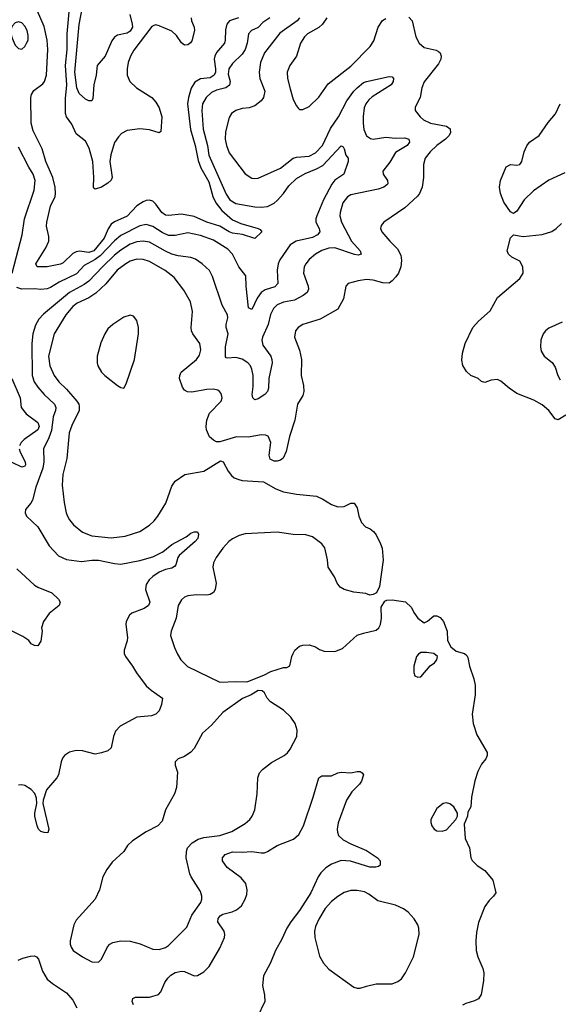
# Model space of a CAD drawing. Header units: inches. Extents: x 1649636 to 1815363, y 506543 to 641975.
# Tile 343 of 656: x 1712477 to 1715850, y 602333 to 608498. Entities that reach past the tile are written whole.
import ezdxf

# ---------------------------------------------------------------- set-up
doc = ezdxf.new("R2010")
doc.units = ezdxf.units.IN
doc.header["$MEASUREMENT"] = 0
doc.layers.add('B7610', color=7, linetype='Continuous')

msp = doc.modelspace()

# ---------------------------------------------------------------- linework, layer by layer
at = {"layer": 'B7610', "color": 5}
for points, elevation in [([(1713166.7, 608530), (1713182.5, 608470), (1713183.3, 608450), (1713170, 608425.4), (1713150, 608413.6), (1713090, 608400.8), (1713071.6, 608388.4), (1713054.7, 608365.3), (1713013.4, 608270), (1712963.2, 608210), (1712955.7, 608150), (1712942, 608090), (1712935.1, 608004.9), (1712930, 607989.3), (1712910.5, 607989.5), (1712890, 608000.5), (1712850, 608035.8), (1712835.6, 608070), (1712822.6, 608170), (1712850, 608467.7), (1712896.6, 608710)], 660), ([(1713552.1, 608510), (1713553.9, 608490), (1713570.1, 608450.1), (1713571.4, 608430), (1713555, 608365), (1713547.9, 608352.1), (1713530, 608339.3), (1713510, 608337.2), (1713490, 608352), (1713458.3, 608398.3), (1713430, 608425), (1713350, 608460.2), (1713330, 608464.8), (1713318, 608462), (1713305.4, 608454.6), (1713192.4, 608307.6), (1713170.9, 608270), (1713156.6, 608230), (1713150.1, 608190), (1713150.9, 608150.9), (1713167.3, 608110), (1713209.3, 608070), (1713305.4, 608010), (1713330, 607981.2), (1713350, 607946), (1713366.8, 607890), (1713361.6, 607798.4), (1713350, 607788.6), (1713290, 607808.9), (1713230, 607815.1), (1713150, 607803.8), (1713115.8, 607784.3), (1713095.6, 607764.4), (1713071.6, 607728.4), (1713047.5, 607652.5), (1713041.8, 607610), (1713055.3, 607524.7), (1713055.9, 607510), (1713050, 607493.6), (1713030, 607473.3), (1712990.5, 607450), (1712950, 607436.2), (1712942.5, 607442.5), (1712938.7, 607450), (1712942, 607510), (1712934.6, 607610), (1712912.6, 607692.6), (1712890, 607736.4), (1712830, 607782.6), (1712803, 607843), (1712769.8, 607890), (1712764.8, 607910), (1712765.1, 608005.1), (1712771.7, 608090), (1712764.3, 608210), (1712773.8, 608310), (1712774.9, 608410), (1712789, 608569)], 680), ([(1714043.6, 608510), (1713999.7, 608480.3), (1713970, 608448.9), (1713928.4, 608430), (1713910.3, 608410), (1713902.7, 608350), (1713890.1, 608310), (1713870, 608281.2), (1713810, 608224.2), (1713787.8, 608190), (1713783.8, 608156.2), (1713795.1, 608110), (1713792.1, 608087.9), (1713768.3, 608071.7), (1713710, 608057), (1713679.1, 608040.9), (1713644, 608010), (1713622.1, 607970), (1713617.3, 607930), (1713626.8, 607813.2), (1713653.9, 607710), (1713662, 607650), (1713770, 607404.7), (1713792.9, 607370), (1713830, 607346.3), (1713950, 607325.5), (1713990, 607323.2), (1714030, 607327.9), (1714070, 607348.4), (1714090, 607365), (1714129, 607410), (1714161.7, 607458.3), (1714210, 607503), (1714265.5, 607534.5), (1714336.8, 607563.2), (1714375.8, 607584.2), (1714490, 607708.4), (1714502, 607702), (1714508.4, 607690), (1714519.5, 607650), (1714533.4, 607630), (1714534.4, 607610), (1714506.4, 607530), (1714450, 607492), (1714431.2, 607468.8), (1714379.5, 607370), (1714338.8, 607270), (1714331.4, 607250), (1714330.9, 607230), (1714352.3, 607190), (1714356.9, 607170), (1714341.2, 607150), (1714310, 607133.1), (1714208.6, 607111.4), (1714170, 607088.9), (1714106, 606994), (1714095.3, 606970), (1714089.6, 606930), (1714093.3, 606846.6), (1714074.2, 606825.8), (1714014.6, 606805.4), (1713990.1, 606789.9), (1713965.2, 606754.8), (1713930, 606683.6), (1713910, 606694), (1713894.9, 606830), (1713893.8, 606893.8), (1713850, 606949.6), (1713810.7, 607030), (1713780.5, 607060.5), (1713690, 607117.9), (1713610, 607147.4), (1713530, 607162.3), (1713450, 607145.7), (1713410, 607146.9), (1713370, 607164.8), (1713310, 607202.3), (1713270, 607215.3), (1713230, 607206.8), (1713110, 607147.1), (1713070, 607113.3), (1712981.7, 607018.3), (1712950, 606995.1), (1712881, 606959), (1712833.4, 606906.6), (1712725.4, 606854.6), (1712670, 606820.5), (1712650, 606811.9), (1712610, 606807.3), (1712570, 606812.7), (1712490, 606809.7), (1712460.3, 606820.3)], 740), ([(1714230.2, 608510), (1714215.4, 608490), (1714106.3, 608413.7), (1714009.7, 608290.3), (1713985.5, 608230), (1713976.3, 608170), (1713981.2, 608130), (1714011.6, 608050), (1714004.1, 608010), (1713990, 607989.7), (1713950, 607957.6), (1713914.2, 607945.8), (1713870, 607940.9), (1713830.8, 607930), (1713804.4, 607910), (1713790, 607885.2), (1713765.2, 607794.8), (1713765, 607750), (1713773, 607710), (1713790, 607664.9), (1713890, 607532.4), (1713930, 607505.2), (1713950, 607502.4), (1713970, 607506), (1714110, 607568.5), (1714190, 607630.2), (1714210, 607637.8), (1714290, 607643.8), (1714330, 607663.2), (1714373, 607710), (1714423, 607817), (1714473.3, 607890), (1714526, 607990), (1714569.3, 608050), (1714590, 608071.4), (1714630, 608103.7), (1714650, 608111.6), (1714790, 608142.6), (1714810, 608140.7), (1714817.1, 608130), (1714817, 608110), (1714804.2, 608090), (1714685.1, 608014.9), (1714663.6, 607996.4), (1714644.2, 607970), (1714634.6, 607945.4), (1714627.8, 607892.2), (1714627.1, 607850), (1714632.5, 607810), (1714650, 607770.2), (1714673.1, 607753.1), (1714690, 607749.5), (1714770, 607763), (1714830, 607755), (1714890, 607758.8), (1714913.1, 607750), (1714917.3, 607730), (1714903.6, 607710), (1714830, 607666.2), (1714794.4, 607605.6), (1714751.4, 607550), (1714752.9, 607530), (1714779.6, 607490), (1714782, 607470), (1714776.4, 607463.6), (1714758, 607450), (1714723.1, 607436.9), (1714550, 607400.2), (1714530, 607388.7), (1714501.8, 607350), (1714483.5, 607290), (1714482.3, 607270), (1714492.8, 607230), (1714555.1, 607110), (1714608.9, 607050), (1714616.4, 607030), (1714596.3, 607023.7), (1714573.2, 607026.8), (1714451.7, 607068.3), (1714412.4, 607067.6), (1714370, 607052.5), (1714330.3, 607030), (1714290, 606996.4), (1714268.1, 606970), (1714258.6, 606950), (1714254.7, 606910), (1714283.8, 606830), (1714286.4, 606810), (1714278.5, 606790), (1714252, 606770), (1714197.7, 606742.3), (1714130, 606729.1), (1714090, 606712.2), (1714067, 606690), (1714048.1, 606651.9), (1714033.4, 606590), (1713998.5, 606510), (1713994, 606490), (1714000.3, 606460.3), (1714049, 606390), (1714055.2, 606370), (1714057.3, 606350), (1714038.4, 606250), (1714034.3, 606190), (1714028.7, 606170), (1714012.7, 606150), (1713970, 606123), (1713950, 606118.4), (1713937, 606130), (1713933, 606150), (1713938.7, 606201.3), (1713938.4, 606270), (1713931.9, 606310), (1713923.2, 606330), (1713906.8, 606350), (1713870, 606372.5), (1713830, 606383.4), (1713779.1, 606379.1), (1713770, 606380.7), (1713766.9, 606386.9), (1713766, 606450), (1713783.2, 606530), (1713770.8, 606570.8), (1713770.7, 606590), (1713781.4, 606630), (1713778.7, 606650), (1713745, 606710), (1713685.6, 606890), (1713666.4, 606926.3), (1713620.5, 606970), (1713577.9, 606997.9), (1713550, 607007.9), (1713470, 607018.3), (1713430, 607029.9), (1713390, 607047.3), (1713290, 607103.6), (1713250, 607111.4), (1713210, 607107.6), (1713170, 607091.8), (1713110, 607054.3), (1713070, 607022.7), (1712995.1, 606950), (1712910, 606859.6), (1712881, 606839), (1712790, 606789.4), (1712625.5, 606654.5), (1712596.9, 606623.1), (1712575.6, 606584.4), (1712559.8, 606530), (1712553.1, 606470), (1712555.8, 606270), (1712568.9, 606230), (1712590, 606196.9), (1712630, 606151.8), (1712695.8, 606090), (1712704, 606070), (1712702, 606050), (1712687.8, 606010), (1712675.5, 605924.5), (1712659.8, 605880.2), (1712625.4, 605810), (1712628.9, 605730), (1712622, 605690), (1712578.8, 605570), (1712556.9, 605490), (1712546.7, 605470), (1712513.4, 605430), (1712510.6, 605410), (1712519.1, 605390), (1712590, 605323), (1712662.7, 605202.7), (1712720.9, 605140.9), (1712770, 605118.2), (1712864.3, 605104.3), (1712930, 605112.9), (1712970, 605112.9), (1713070, 605092.4), (1713110, 605088.7), (1713230, 605110.8), (1713310, 605133.9), (1713373.9, 605166.1), (1713430, 605211.3), (1713519.7, 605260.3), (1713550, 605281.6), (1713570.7, 605290.7), (1713590, 605291), (1713596.4, 605276.4), (1713592.2, 605250), (1713575.8, 605230), (1713476.6, 605143.4), (1713467.6, 605130), (1713454.7, 605085.3), (1713446.3, 605073.7), (1713430, 605064.4), (1713390, 605054.5), (1713350, 605037.8), (1713310, 605011.7), (1713287.2, 604990), (1713270, 604960.9), (1713264.7, 604930), (1713291.5, 604851.5), (1713283.1, 604830), (1713256.3, 604810), (1713178.8, 604781.2), (1713164.9, 604770), (1713143.7, 604730), (1713141.7, 604710), (1713153.4, 604630), (1713150.9, 604609.1), (1713131.7, 604550), (1713132, 604530), (1713140.4, 604510), (1713183.7, 604450), (1713207.9, 604407.9), (1713270, 604327.3), (1713299.9, 604299.9), (1713370.7, 604250), (1713366, 604210), (1713350.5, 604170), (1713330.3, 604149.7), (1713302, 604138), (1713210, 604129.7), (1713105.6, 604074.4), (1713077.5, 604042.5), (1713065.2, 604010), (1713050, 603939), (1713030, 603920.7), (1712990, 603907.1), (1712950, 603899.8), (1712870, 603920.4), (1712830, 603921.7), (1712790, 603911.1), (1712758.4, 603890), (1712746.1, 603873.9), (1712736.9, 603850), (1712721.3, 603770), (1712710, 603749.7), (1712644.7, 603675.3), (1712623.8, 603610), (1712621.6, 603590), (1712659.1, 603430), (1712652.8, 603407.2), (1712630, 603407.3), (1712610, 603415.1), (1712595.1, 603430), (1712586, 603450), (1712571.5, 603510), (1712571.5, 603530), (1712584.7, 603590), (1712582.3, 603622.3), (1712572.3, 603652.3), (1712550, 603677), (1712510, 603702), (1712490, 603707), (1712470, 603704.5)], 760), ([(1713848.2, 608510), (1713791.3, 608490), (1713774.6, 608470), (1713765.7, 608434.3), (1713764.7, 608370), (1713759.1, 608350), (1713710, 608292.9), (1713699.1, 608270), (1713696.1, 608250), (1713704.4, 608190), (1713703.3, 608170), (1713695.9, 608150), (1713670, 608132.8), (1713610, 608128), (1713574, 608106), (1713551.9, 608068.1), (1713534.1, 608010), (1713528.3, 607971.7), (1713545.9, 607810), (1713575.6, 607710), (1713595.5, 607615.5), (1713610.9, 607570), (1713661.6, 607481.6), (1713686.4, 607390), (1713705.1, 607350), (1713742.8, 607302.8), (1713810, 607243.9), (1713861.6, 607221.6), (1713971.3, 607190), (1713983.8, 607183.8), (1713994, 607170), (1713950, 607127.3), (1713873.5, 607153.5), (1713810, 607161.8), (1713790, 607168.6), (1713730, 607205.3), (1713650, 607229.5), (1713570, 607265.6), (1713490, 607279.6), (1713410, 607270.6), (1713390, 607274.6), (1713368, 607290), (1713330, 607342.6), (1713310, 607361.7), (1713290, 607367.7), (1713270, 607365.3), (1713250, 607358.2), (1713210, 607332.2), (1713150, 607268.4), (1713070, 607232.5), (1713050, 607216.5), (1713031.1, 607188.9), (1713005.3, 607130), (1712941.1, 607050), (1712910, 607039.6), (1712852, 607048), (1712830, 607044.5), (1712810, 607033.7), (1712750, 606975.9), (1712732.9, 606967.1), (1712650, 606949.3), (1712587.6, 606950), (1712579, 606970), (1712641.3, 607070), (1712659.5, 607110), (1712660.5, 607140.5), (1712645.8, 607205.8), (1712646.5, 607230), (1712670.5, 607329.5), (1712698.5, 607390), (1712701.8, 607410), (1712699.1, 607450), (1712684.2, 607510), (1712641.2, 607610), (1712617.3, 607690), (1712561.6, 607801.6), (1712549.9, 607850), (1712547.5, 608010), (1712551.1, 608030), (1712566.1, 608053.9), (1712623.2, 608096.8), (1712632.3, 608110), (1712644.2, 608150), (1712652.5, 608310), (1712650.3, 608370), (1712630, 608454.2), (1712588.3, 608550)], 720), ([(1714913.6, 608513.6), (1714935.3, 608490), (1714958.9, 608390), (1714978.9, 608350), (1715010, 608324), (1715086.2, 608306.2), (1715099.3, 608299.3), (1715110.2, 608290.2), (1715116.1, 608270), (1715114.7, 608250), (1715099.4, 608220.6), (1715010, 608109.4), (1714995.2, 608070), (1714986, 608010), (1714953.4, 607950), (1714954, 607930), (1714984.4, 607890), (1715006, 607870), (1715050.8, 607850), (1715150.8, 607830), (1715173.9, 607813.9), (1715176, 607790), (1715164.9, 607770), (1715144, 607750), (1715089.6, 607710.4), (1715046.9, 607670), (1715016.9, 607630), (1715005.2, 607590), (1715005.2, 607510), (1714996.9, 607450), (1714980.7, 607410), (1714968.3, 607391.8), (1714890, 607319.7), (1714758, 607230), (1714740.5, 607210), (1714737.1, 607190), (1714746, 607170), (1714794.3, 607110), (1714842.3, 607062.3), (1714864, 607023.9), (1714868.4, 606990), (1714863.3, 606950), (1714848.4, 606910), (1714832.7, 606887.3), (1714810, 606861.5), (1714790, 606848.5), (1714750.8, 606849.2), (1714690, 606865.8), (1714649.5, 606870.5), (1714597, 606863), (1714534.9, 606845.1), (1714520.5, 606830), (1714504.4, 606750), (1714470, 606685.4), (1714358, 606622), (1714250, 606588.2), (1714220.9, 606570), (1714204.7, 606550), (1714198.2, 606510), (1714228.5, 606428.5), (1714242.8, 606370), (1714239.1, 606270), (1714253.5, 606206.5), (1714256.3, 606170), (1714250, 606144.5), (1714216.1, 606090), (1714199.4, 605990), (1714167.2, 605887.2), (1714146.6, 605793.4), (1714127.7, 605752.3), (1714110, 605739), (1714090, 605734), (1714070, 605734), (1714046.3, 605746.3), (1714039, 605770), (1714049.4, 605850), (1714032.3, 605890), (1714016.9, 605896.9), (1713990, 605898), (1713910, 605884.7), (1713834.6, 605885.4), (1713730, 605854), (1713710, 605855.1), (1713690, 605864.2), (1713666.6, 605886.6), (1713647.8, 605930), (1713645, 605950), (1713648.8, 605990), (1713666.9, 606033.1), (1713738, 606110), (1713744.4, 606130), (1713738, 606158), (1713729.5, 606170), (1713717.3, 606177.3), (1713690, 606183.9), (1713650, 606182), (1713554.8, 606165.2), (1713528, 606168), (1713510, 606178.7), (1713497, 606197), (1713478.9, 606250), (1713479.8, 606270), (1713488.6, 606291.4), (1713583.5, 606370), (1713603.6, 606396.4), (1713612.6, 606430), (1713605.4, 606470), (1713561.5, 606530), (1713554, 606550), (1713551.7, 606570), (1713558.8, 606670), (1713546, 606730), (1713505.1, 606805.1), (1713444.2, 606884.2), (1713388.1, 606928.1), (1713290, 606982.8), (1713250, 606996.1), (1713210, 606998.6), (1713170, 606985.2), (1713141.6, 606970), (1713088.3, 606930), (1713015.7, 606844.3), (1712954.2, 606785.8), (1712910, 606756.6), (1712837.4, 606722.6), (1712810, 606701.8), (1712766.7, 606650), (1712693.2, 606530), (1712657.6, 606390), (1712665.3, 606330), (1712693.2, 606270), (1712722.3, 606230), (1712770, 606183.8), (1712834.6, 606110), (1712847.4, 606090), (1712850, 606077.3), (1712849.5, 606050), (1712803.7, 605956.3), (1712786.3, 605910), (1712773.4, 605750), (1712747.9, 605650), (1712743.4, 605583.4), (1712755.2, 605475.2), (1712768.3, 605410), (1712776.5, 605390), (1712790, 605365.3), (1712815.2, 605335.2), (1712870, 605288), (1712930, 605266.5), (1713050, 605254), (1713136.8, 605263.2), (1713230, 605293.6), (1713290, 605332.8), (1713319.4, 605360.6), (1713342, 605390), (1713392.1, 605470), (1713430, 605577.3), (1713451.8, 605608.2), (1713511, 605649), (1713630, 605670.3), (1713734.8, 605734.8), (1713751.3, 605730), (1713783, 605670), (1713803.8, 605643.8), (1713820.7, 605630), (1713850, 605617.6), (1713870, 605612.2), (1714004.4, 605604.4), (1714081.1, 605561.1), (1714130, 605542.3), (1714210, 605526), (1714335.1, 605515.1), (1714376.3, 605496.3), (1714430, 605461.6), (1714470, 605448.2), (1714509.5, 605450.5), (1714550, 605471), (1714570.9, 605470.9), (1714590, 605442), (1714600.7, 605390), (1714617.3, 605350), (1714642.4, 605322.4), (1714671.3, 605310), (1714693.2, 605293.2), (1714710, 605271.3), (1714736.7, 605216.7), (1714747.9, 605187.9), (1714753.2, 605113.2), (1714730.8, 604949.2), (1714711.1, 604908.9), (1714690, 604898), (1714670, 604895.3), (1714644, 604904), (1714570, 604912.7), (1714510, 604929.2), (1714484.1, 604944.1), (1714465.2, 604970), (1714449.3, 605010), (1714409.6, 605070), (1714405.1, 605114.9), (1714387.3, 605190), (1714370, 605216.4), (1714310, 605258.8), (1714270, 605271.6), (1714190, 605274.3), (1714090, 605289), (1713890, 605278.2), (1713852.5, 605267.5), (1713810, 605247.1), (1713787.4, 605230), (1713750, 605188.3), (1713706.9, 605130), (1713690, 605096), (1713687.6, 605070), (1713708.6, 604970), (1713701, 604930), (1713690, 604911.1), (1713670, 604897.8), (1713650, 604893.5), (1713582.7, 604897.3), (1713530, 604889.7), (1713510, 604881.3), (1713490, 604865.6), (1713469, 604830), (1713457.7, 604750), (1713425.3, 604670), (1713422.3, 604642.3), (1713445.7, 604565.7), (1713464.8, 604524.8), (1713486.4, 604490), (1713528.3, 604448.3), (1713730, 604350.4), (1713833.8, 604353.8), (1713889.3, 604350.7), (1713905.6, 604354.4), (1714006.8, 604393.2), (1714050, 604417.3), (1714130, 604441), (1714150, 604442), (1714168.7, 604451.3), (1714180.9, 604510), (1714189.4, 604530), (1714200.9, 604550), (1714230, 604574.9), (1714250, 604581.6), (1714290, 604582.8), (1714330, 604571.3), (1714354.2, 604554.2), (1714384.4, 604544.4), (1714450, 604542.4), (1714499.1, 604560.9), (1714590, 604643.1), (1714630, 604657.4), (1714710, 604675.5), (1714726.6, 604690), (1714737.6, 604710), (1714742.9, 604750), (1714741.2, 604818.8), (1714763.1, 604856.9), (1714776.4, 604863.6), (1714810, 604864.7), (1714893.2, 604853.2), (1714930, 604818), (1714945.2, 604785.2), (1714970.9, 604750.9), (1715010, 604722), (1715030, 604731.3), (1715070, 604764), (1715090, 604764), (1715110, 604754), (1715130.7, 604730), (1715154.8, 604670), (1715156, 604610), (1715178, 604570), (1715210, 604544.7), (1715262, 604530), (1715276.8, 604516.8), (1715283.5, 604503.5), (1715294.8, 604450), (1715322, 604370), (1715330.4, 604330), (1715330.5, 604270), (1715310.3, 604150), (1715316.1, 604090), (1715338.9, 604018.9), (1715404, 603910), (1715404, 603890), (1715397.3, 603870), (1715370, 603835.3), (1715346, 603790), (1715327.9, 603732.1), (1715306, 603630), (1715302, 603570), (1715283.6, 603536.4), (1715282, 603510), (1715259.6, 603460.4), (1715267.3, 603370), (1715293.2, 603313.2), (1715302.8, 603250), (1715310, 603232), (1715342, 603202), (1715390, 603171), (1715441, 603110), (1715458, 603030), (1715444.7, 603010), (1715416.7, 602983.3), (1715390, 602944), (1715350, 602844), (1715337.3, 602782.7), (1715333.7, 602730), (1715336.5, 602670), (1715346.5, 602630), (1715377.3, 602557.3), (1715383.6, 602530), (1715381.4, 602478.6), (1715366.1, 602393.9), (1715350, 602367.3), (1715325.7, 602354.3), (1715270, 602338), (1715250, 602327.8)], 780), ([(1714401.6, 608510), (1714374.4, 608470), (1714350.6, 608449.4), (1714279.7, 608410), (1714260.2, 608390), (1714236.5, 608350), (1714211.4, 608270), (1714169.4, 608210.6), (1714153, 608170), (1714153.7, 608130), (1714170, 608064), (1714190, 607998.8), (1714210, 607958), (1714222.5, 607942.5), (1714230, 607936), (1714250, 607934.8), (1714290, 607954.9), (1714350, 608011.7), (1714410, 608096.5), (1714550, 608206.3), (1714672.6, 608330), (1714694.4, 608365.6), (1714721.1, 608450), (1714750, 608492.8), (1714770, 608505.5)], 780), ([(1715890, 607538.9), (1715790, 607493.3), (1715694.5, 607425.5), (1715637.1, 607370), (1715590, 607299), (1715570, 607284), (1715550, 607294), (1715510, 607356), (1715488.2, 607410), (1715481.1, 607450), (1715488.3, 607491.7), (1715523.6, 607576.4), (1715550, 607590.8), (1715590, 607587.3), (1715610, 607591), (1715620.9, 607610), (1715635.8, 607670), (1715652.9, 607707.1), (1715669.8, 607730.2), (1715730, 607771.8), (1715785.6, 607854.4), (1715831.7, 607908.3), (1715862.5, 607970)], 780), ([(1712429.8, 606910), (1712493.7, 607150), (1712508.4, 607250), (1712567.2, 607430), (1712575, 607490), (1712562.3, 607530), (1712533.9, 607573.9), (1712470, 607700.5)], 740), ([(1715898, 606022), (1715850, 605993.2), (1715830, 605999.3), (1715790.8, 606050.8), (1715750, 606086.9), (1715695.9, 606115.9), (1715590, 606157.6), (1715542.4, 606190), (1715490, 606234), (1715470, 606244.5), (1715430, 606240.7), (1715390, 606226.6), (1715370, 606232.7), (1715348.7, 606250), (1715302, 606270), (1715274.8, 606294.8), (1715252.1, 606332.1), (1715245.6, 606365.6), (1715249.6, 606409.6), (1715266, 606470), (1715314.5, 606570), (1715350, 606610.5), (1715424.4, 606675.6), (1715470, 606757.3), (1715610, 606877.1), (1715629.6, 606910), (1715627, 606950), (1715610, 606985.2), (1715559, 607010), (1715539, 607030), (1715529.4, 607049.4), (1715550, 607132), (1715570, 607151), (1715630, 607139.1), (1715750, 607152.8), (1715808.8, 607171.2), (1715836.2, 607190), (1715870, 607222.4)], 780), ([(1715875.3, 606604.7), (1715790, 606566.9), (1715770.3, 606550), (1715756, 606530), (1715740.3, 606490), (1715738, 606450), (1715742, 606422), (1715761, 606390), (1715812.1, 606352.1), (1715830, 606322.8), (1715847.4, 606270), (1715862.7, 606242.7)], 780), ([(1712428.8, 606250), (1712480.7, 606130), (1712487.2, 606070), (1712518.7, 606030), (1712590, 605975.9), (1712600.1, 605950), (1712590, 605929.9), (1712505.2, 605870), (1712486.4, 605850), (1712475.4, 605830)], 740), ([(1712474.3, 605810), (1712480.6, 605790), (1712510.9, 605730), (1712513.7, 605710), (1712510, 605701.6), (1712490, 605696), (1712430, 605724.4)], 740), ([(1712458.5, 605058.5), (1712570, 604957.3), (1712590, 604944.9), (1712678.8, 604910), (1712721, 604870), (1712731.3, 604850), (1712724.7, 604830), (1712661.3, 604778.7), (1712626.8, 604730), (1712614.8, 604690), (1712618.8, 604670), (1712610, 604606), (1712590, 604578), (1712570, 604579), (1712548.7, 604590), (1712535.3, 604610), (1712496.2, 604636.2), (1712430, 604669.3)], 740), ([(1713189.8, 602330), (1713182, 602350), (1713185.1, 602370), (1713203.5, 602376.5), (1713290, 602376.3), (1713345.9, 602394.1), (1713361.2, 602410), (1713386.2, 602470), (1713404.1, 602495.9), (1713424, 602516), (1713450, 602530.8), (1713490, 602539.7), (1713510, 602538.6), (1713570, 602511.5), (1713590, 602512.6), (1713630, 602536.1), (1713663.9, 602570), (1713730, 602684.9), (1713759.3, 602750), (1713762.2, 602770), (1713757.7, 602790), (1713718.6, 602850), (1713719.8, 602870), (1713733.2, 602886.8), (1713750, 602896.6), (1713808.5, 602911.5), (1713835.9, 602924.1), (1713866.3, 602950), (1713889.8, 602990.2), (1713899.6, 603020.4), (1713902.7, 603050), (1713893.5, 603090), (1713864.6, 603124.6), (1713776.2, 603190), (1713747.6, 603230), (1713747.3, 603250), (1713764.5, 603270), (1713810, 603287.7), (1713870, 603285.5), (1713930, 603290.2), (1713990, 603280.8), (1714010, 603282), (1714030, 603289.1), (1714090, 603327.1), (1714192.9, 603367.1), (1714224.7, 603395.3), (1714253.7, 603450), (1714315.1, 603630), (1714350, 603751), (1714370, 603762.8), (1714430, 603762.8), (1714470, 603782.8), (1714490, 603786.8), (1714550, 603781), (1714590, 603791), (1714610, 603791), (1714622, 603782), (1714630.8, 603770), (1714618, 603730), (1714604.9, 603710), (1714556.7, 603663.3), (1714523.6, 603610), (1714471.2, 603468.8), (1714464.4, 603430), (1714466.5, 603410), (1714474.6, 603390), (1714502.7, 603362.7), (1714550, 603336.5), (1714650, 603296), (1714718, 603250), (1714735.5, 603230), (1714735.2, 603204.8), (1714724, 603196), (1714708, 603192), (1714670, 603191.5), (1714549.8, 603229.8), (1714490, 603233.2), (1714430, 603209.8), (1714393.9, 603186.1), (1714363.9, 603156.1), (1714346.5, 603130), (1714301.4, 603030), (1714230, 602919.3), (1714175, 602850), (1714149.4, 602810), (1714119.4, 602740.6), (1714078.6, 602670), (1714047.1, 602592.9), (1714003.1, 602510), (1713997.3, 602450), (1714010.3, 602389.7), (1714013.4, 602350), (1713965.3, 602250)], 760), ([(1712468.7, 602610), (1712498, 602622), (1712545.1, 602634.9), (1712570, 602635.3), (1712582.8, 602630), (1712594.8, 602614.8), (1712619.8, 602539.8), (1712650, 602490.4), (1712682.4, 602462.4), (1712770, 602404.6), (1712810, 602358.3), (1712835.4, 602310)], 760)]:
    msp.add_lwpolyline(points, dxfattribs=dict(at, elevation=elevation))
for points, elevation in [([(1712470, 608484.7), (1712450, 608478), (1712430, 608457.7), (1712420.6, 608430), (1712422.6, 608410), (1712430, 608382), (1712450, 608339.1), (1712470, 608317.3), (1712490, 608314), (1712510, 608330.7), (1712520.5, 608350), (1712529.7, 608370.3), (1712530, 608398), (1712523.1, 608430), (1712510, 608456.9), (1712490, 608478.5)], 740), ([(1713170, 606647.6), (1713130, 606635.1), (1713110, 606623.1), (1713060.3, 606590), (1713030, 606562.6), (1713009.5, 606530.5), (1712985.7, 606474.3), (1712962.5, 606390), (1712961.7, 606350), (1712967, 606330), (1712990.1, 606290.1), (1713010, 606269.1), (1713090, 606208), (1713110, 606194.8), (1713130, 606191.3), (1713143.3, 606216.7), (1713197.1, 606370), (1713220.9, 606530), (1713220.4, 606570), (1713210, 606614), (1713190, 606642)], 820), ([(1715023.8, 604536.2), (1714990, 604534.5), (1714974.6, 604525.4), (1714962, 604510), (1714944.9, 604450), (1714944.4, 604410), (1714951, 604390), (1714970, 604380.5), (1714990, 604383), (1715047.5, 604452.5), (1715074, 604470), (1715089, 604490), (1715093.2, 604510), (1715070, 604529.2)], 780), ([(1713970, 604297.2), (1713926, 604270), (1713873.1, 604246.9), (1713750, 604158.9), (1713679.4, 604080.6), (1713622.4, 604030), (1713570, 603935.1), (1713550, 603911.8), (1713510, 603883.7), (1713470.6, 603869.4), (1713451, 603850), (1713450.8, 603830), (1713466.2, 603786.2), (1713460.2, 603690), (1713447.5, 603650), (1713390.3, 603550), (1713370, 603479.3), (1713342, 603450), (1713268.4, 603411.6), (1713182.9, 603357.1), (1713153.4, 603326.6), (1713130, 603289.6), (1713056.9, 603223.1), (1713024, 603176), (1712998.9, 603130), (1712978, 603050), (1712950.3, 602990), (1712830, 602859.3), (1712815.8, 602830), (1712792.7, 602730), (1712792.7, 602710), (1712799.3, 602690), (1712812.7, 602670), (1712870, 602628.9), (1712930, 602599.3), (1712970, 602596.3), (1712990, 602614.8), (1713026.9, 602693.1), (1713041.6, 602710), (1713059.6, 602720.4), (1713109.8, 602730.2), (1713170, 602728.2), (1713232.2, 602712.2), (1713310, 602678.4), (1713350, 602674.9), (1713390, 602687.6), (1713410, 602701.1), (1713524.8, 602815.2), (1713555.6, 602890), (1713612.6, 602970), (1713618.9, 602990), (1713618.3, 603010), (1713610, 603038), (1713551.1, 603130), (1713543.1, 603150), (1713519.9, 603250), (1713520.9, 603290), (1713528.3, 603311.7), (1713556.4, 603343.6), (1713594.1, 603365.9), (1713630, 603376.1), (1713730, 603389.5), (1713806.1, 603413.9), (1713890, 603464.4), (1713918.9, 603490), (1713934, 603510), (1713949.7, 603550), (1713964, 603650), (1713968.7, 603751.3), (1713979.1, 603780.9), (1713997.1, 603802.9), (1714054.3, 603845.7), (1714132.7, 603890), (1714153.6, 603906.4), (1714171.8, 603930), (1714211.8, 604010), (1714214.5, 604050), (1714209.5, 604070), (1714202, 604090), (1714174.5, 604130), (1714130, 604175.1), (1714047, 604227), (1714026.6, 604250), (1714010, 604282), (1713995.1, 604295.1)], 780), ([(1715150, 603593.2), (1715130, 603589), (1715090, 603559), (1715051, 603490), (1715051, 603470), (1715058, 603450), (1715072, 603430), (1715090, 603418), (1715123.1, 603416.9), (1715150, 603426), (1715208, 603490), (1715218, 603510), (1715218, 603530), (1715195.3, 603570), (1715170, 603588.7)], 780), ([(1714590, 603045.7), (1714550, 603045.7), (1714510, 603032.8), (1714470, 603006.9), (1714430, 602975.4), (1714390, 602933), (1714350, 602865.1), (1714330, 602819.3), (1714322.7, 602790), (1714325.7, 602750), (1714354.2, 602634.2), (1714380.5, 602590), (1714413, 602553), (1714570, 602439.1), (1714590, 602433), (1714610, 602433), (1714650, 602446.4), (1714710, 602460.3), (1714810, 602461.3), (1714845.6, 602474.4), (1714867.2, 602492.8), (1714893, 602530), (1714944.2, 602630), (1714979.7, 602770), (1714977.6, 602810), (1714971.2, 602831.2), (1714948.3, 602868.3), (1714909.6, 602910), (1714880.9, 602930), (1714830, 602953.5), (1714720.7, 602980.7), (1714663, 603023), (1714636, 603036)], 780)]:
    msp.add_lwpolyline(points, close=True, dxfattribs=dict(at, elevation=elevation))

doc.saveas('drawing.dxf')
